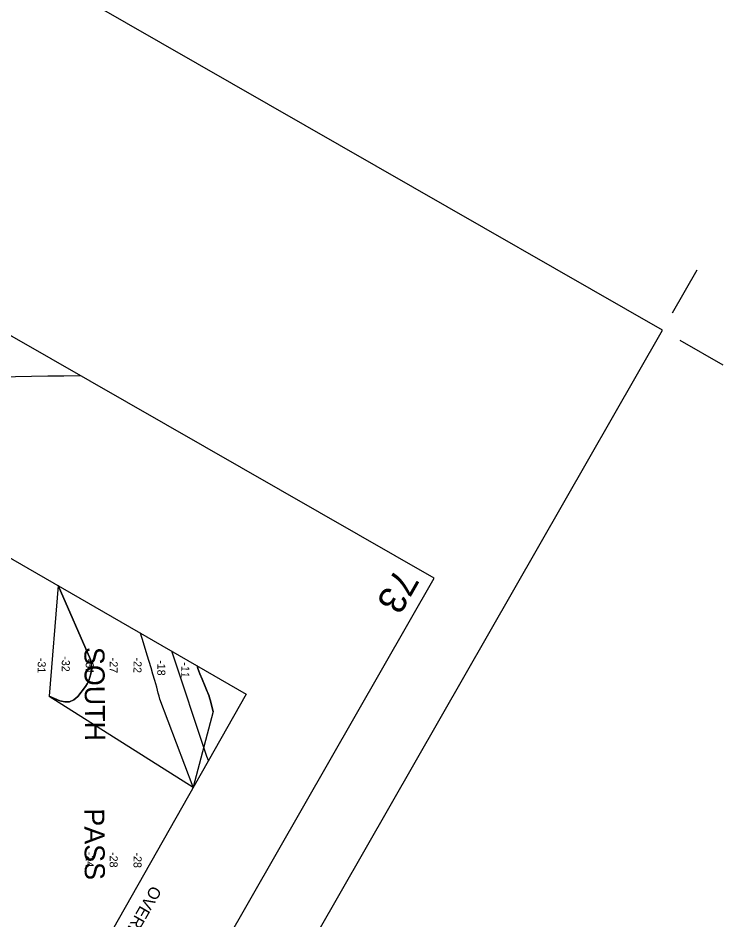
# Model space of a CAD drawing. Extents: x 3930721 to 3950824, y 220441 to 242861.
# Drawn here: x 3947875 to 3950824, y 234136 to 237909 of the extents above; entities that cross this region are included whole.
import ezdxf

# ---------------------------------------------------------------- set-up
doc = ezdxf.new("R2010")
doc.units = 0
for name, color, linetype in [('G-ANNO-NPLT', 7, 'Continuous'), ('V-ANNO-DIMS', 7, 'Continuous'), ('V-ANNO-SYMB', 7, 'Continuous'), ('V-ANNO-TEXT', 7, 'Continuous'), ('V-GRID-FRAM', 7, 'Continuous'), ('V-GRID-MAJR', 7, 'Continuous'), ('V-RIVR-IDEN', 7, 'Continuous'), ('V-RIVR-RANG', 7, 'Continuous'), ('V-TOPO-DPTH', 7, 'Continuous'), ('V-TOPO-MINR', 7, 'Continuous')]:
    doc.layers.add(name, color=color, linetype=linetype)

msp = doc.modelspace()

# ---------------------------------------------------------------- linework, layer by layer
at = {"layer": 'G-ANNO-NPLT'}
msp.add_lwpolyline([(3940085.2, 242608.2), (3930974, 226699.2), (3941459.4, 220694), (3950570.7, 236603)], close=True, dxfattribs=at)
at = {"layer": 'V-ANNO-DIMS'}
for p, q in [((3950612.1, 236675.3), (3950715.7, 236856.1)), ((3950643, 236561.6), (3950823.8, 236458.1))]:
    msp.add_line(p, q, dxfattribs=at)
at = {"layer": 'V-ANNO-SYMB'}
msp.add_lwpolyline([(3939673.1, 241259.6), (3931452.2, 226905.4), (3941395.3, 221210.9), (3949616.1, 235565.1), (3939673.1, 241259.6)], dxfattribs=at)
at = {"layer": 'V-GRID-FRAM'}
msp.add_lwpolyline([(3948829, 235080.9), (3941569.4, 222286.8), (3934009.8, 226348.1), (3941449.6, 239338.6), (3948829, 235080.9)], dxfattribs=at)
at = {"layer": 'V-GRID-MAJR'}
msp.add_spline([(3939227.7, 236252.5), (3940647.6, 236278.1), (3945968.1, 236374.4), (3948134.1, 236413.9)], degree=3, dxfattribs=at)
at = {"layer": 'V-TOPO-DPTH'}
for p, q in [((3948042.7, 235534.6), (3948004.5, 235072.4)), ((3948004.5, 235072.4), (3948607.9, 234691.1)), ((3948691, 235008.2), (3948607.9, 234691.1))]:
    msp.add_line(p, q, dxfattribs=at)
for points in [[(3948042.7, 235534.6), (3948177.7, 235225.4), (3948178.2, 235223), (3948181.6, 235203.1), (3948182.1, 235198.9), (3948182.4, 235194.7), (3948182.2, 235190.5), (3948181.8, 235186.2), (3948178.8, 235165.1), (3948175.6, 235150.8), (3948171, 235137.1), (3948164.3, 235124.2), (3948156.2, 235111.9), (3948124.6, 235071), (3948108.1, 235057.2), (3948090.3, 235048.6), (3948070.5, 235047.8), (3948049.4, 235052.2), (3948004.5, 235072.4)], [(3948004.5, 235072.4), (3948049.4, 235052.2), (3948070.5, 235047.8), (3948090.3, 235048.6), (3948108.1, 235057.2), (3948124.6, 235071), (3948156.2, 235111.9), (3948164.3, 235124.2), (3948171, 235137.1), (3948175.6, 235150.8), (3948178.8, 235165.1), (3948181.8, 235186.2), (3948182.2, 235190.5), (3948182.4, 235194.7), (3948182.1, 235198.9), (3948181.6, 235203.1), (3948178.2, 235223), (3948177.7, 235225.4), (3948042.7, 235534.6)], [(3948607.9, 234691.1), (3948468, 235059.3), (3948464.7, 235071.8), (3948461.4, 235084.3), (3948458, 235096.7), (3948454.6, 235109.1), (3948446.7, 235137.5), (3948439.1, 235164.1), (3948431.4, 235190.6), (3948423.5, 235217.1), (3948415.4, 235243.5), (3948395.2, 235308.5), (3948391, 235321.7), (3948386.5, 235335), (3948385.9, 235336.6)], [(3948607.9, 234691.1), (3948468, 235059.3), (3948464.7, 235071.8), (3948461.4, 235084.3), (3948458, 235096.7), (3948454.6, 235109.1), (3948446.7, 235137.5), (3948439.1, 235164.1), (3948431.4, 235190.6), (3948423.5, 235217.1), (3948415.4, 235243.5), (3948395.2, 235308.5), (3948391, 235321.7), (3948386.5, 235335), (3948385.9, 235336.6)], [(3948623.4, 235199.6), (3948626.8, 235188.4), (3948635.1, 235165.7), (3948644.2, 235143.3), (3948657.7, 235112.5), (3948660.7, 235105.7), (3948663.5, 235098.9), (3948666.3, 235092.1), (3948669.1, 235085.3), (3948671.6, 235078.4), (3948674, 235071.4), (3948676.2, 235064.4), (3948678.2, 235057.3), (3948691, 235008.2)]]:
    msp.add_lwpolyline(points, dxfattribs=at)
at = {"layer": 'V-TOPO-MINR'}
for points in [[(3948004.5, 235072.4), (3948049.4, 235052.2), (3948070.5, 235047.8), (3948090.3, 235048.6), (3948108.1, 235057.2), (3948124.6, 235071), (3948156.2, 235111.9), (3948164.3, 235124.2), (3948171, 235137.1), (3948175.6, 235150.8), (3948178.8, 235165.1), (3948181.8, 235186.2), (3948182.2, 235190.5), (3948182.4, 235194.7), (3948182.1, 235198.9), (3948181.6, 235203.1), (3948178.2, 235223), (3948177.7, 235225.4), (3948042.7, 235534.6)], [(3948607.9, 234691.1), (3948468, 235059.3), (3948464.7, 235071.8), (3948461.4, 235084.3), (3948458, 235096.7), (3948454.6, 235109.1), (3948446.7, 235137.5), (3948439.1, 235164.1), (3948431.4, 235190.6), (3948423.5, 235217.1), (3948415.4, 235243.5), (3948395.2, 235308.5), (3948391, 235321.7), (3948386.5, 235335), (3948385.9, 235336.6)], [(3948671, 234802.4), (3948664.9, 234820), (3948518.6, 235260.1)], [(3948691, 235008.2), (3948678.2, 235057.3), (3948676.2, 235064.4), (3948674, 235071.4), (3948671.6, 235078.4), (3948669.1, 235085.3), (3948666.3, 235092.1), (3948663.5, 235098.9), (3948660.7, 235105.7), (3948657.7, 235112.5), (3948644.2, 235143.3), (3948635.1, 235165.7), (3948626.8, 235188.4), (3948623.4, 235199.6)]]:
    msp.add_lwpolyline(points, dxfattribs=at)

# ---------------------------------------------------------------- texts
at = {"layer": 'V-ANNO-TEXT'}
for s, height, p in [('73', 115, (3949457, 235612.5)), ('OVERLAPS SHEET 80', 50, (3948434.2, 234282.7))]:
    msp.add_text(s, height=height, rotation=240.1997, dxfattribs=at).set_placement(p)
at = {"layer": 'V-RIVR-IDEN'}
for s, p in [('SOUTH', (3948152, 235277.4)), ('PASS', (3948151.4, 234602.3))]:
    msp.add_text(s, height=84, rotation=270.4971, dxfattribs=at).set_placement(p)
at = {"layer": 'V-RIVR-RANG'}
for s, rotation, p in [('-31', 269.074, (3947957.3, 235232.5)), ('-32', 269.074, (3948058.1, 235239.1)), ('-31', 269.074, (3948158.3, 235229.2)), ('-27', 269.074, (3948258.4, 235233.3)), ('-22', 269.074, (3948358.4, 235234)), ('-18', 269.074, (3948458.2, 235222.9)), ('-11', 269.074, (3948558.1, 235214)), ('-24', 269.0294, (3948158.7, 234421.5)), ('-28', 269.0294, (3948258.6, 234420.2)), ('-28', 269.0294, (3948358.6, 234418.5))]:
    msp.add_text(s, height=33.5, rotation=rotation, dxfattribs=at).set_placement(p)

doc.saveas('drawing.dxf')
